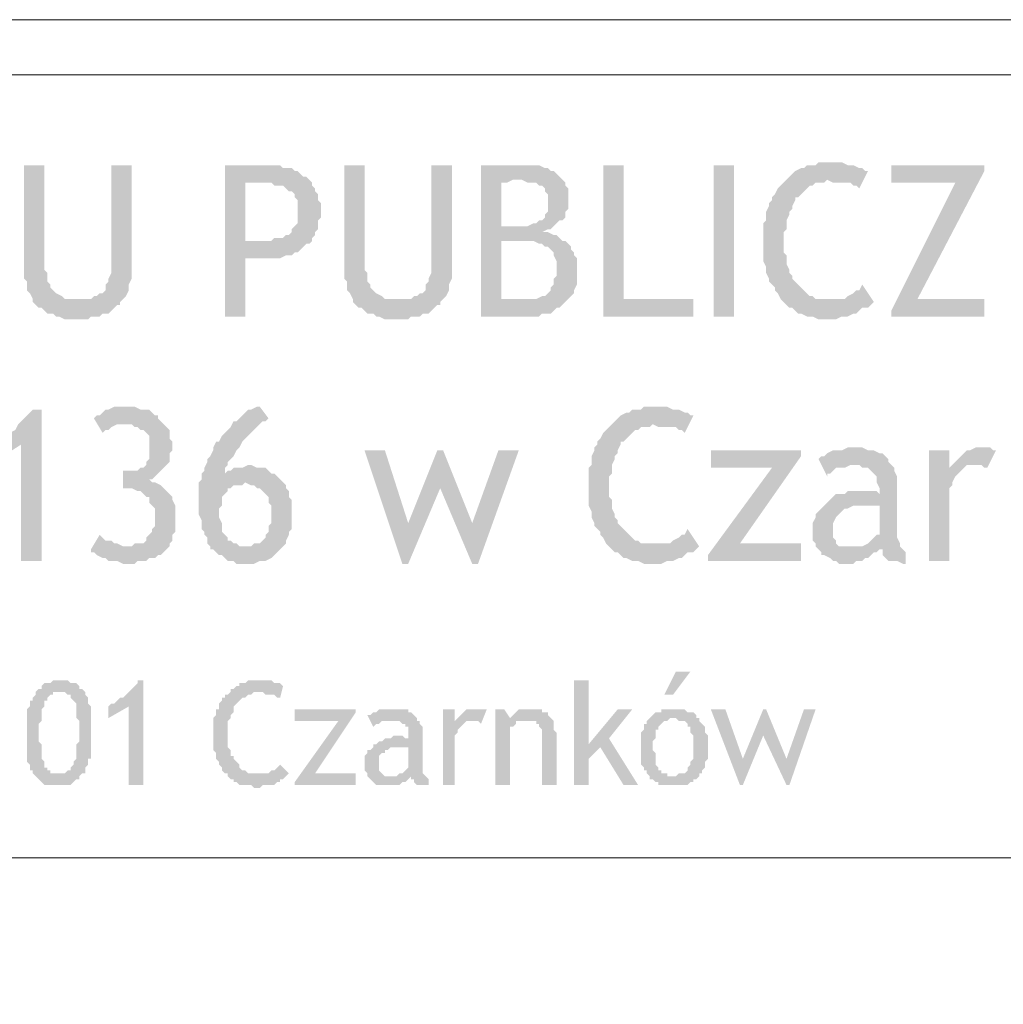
# Model space of a CAD drawing. Header units: millimetres. Extents: x -14047 to 49934, y -21523 to 14989.
# Tile 447 of 580: x 22888 to 23031, y 12182 to 12326. Entities that reach past the tile are written whole.
import ezdxf

# ---------------------------------------------------------------- set-up
doc = ezdxf.new("R2010")
doc.units = ezdxf.units.MM
doc.layers.add('C00-00-00', color=7, linetype='Continuous')

msp = doc.modelspace()

# ---------------------------------------------------------------- hatches: boundary and pattern name
at = {"layer": 'C00-00-00'}
h = msp.add_hatch(color=256, dxfattribs=at)
h.dxf.hatch_style = 2
h.paths.add_polyline_path([(22891.816, 12304.571), (22888.853, 12304.571), (22888.853, 12288.061), (22889.276, 12287.638), (22889.276, 12286.368), (22889.7, 12285.944), (22890.123, 12285.098), (22890.123, 12284.674), (22896.473, 12285.098), (22894.78, 12285.098), (22894.356, 12285.521), (22893.51, 12285.944), (22893.086, 12286.368), (22892.663, 12286.791), (22892.663, 12287.214), (22892.24, 12287.638), (22892.24, 12288.908), (22891.816, 12289.331)])
h = msp.add_hatch(color=256, dxfattribs=at)
h.dxf.hatch_style = 2
h.paths.add_polyline_path([(22904.516, 12304.571), (22901.553, 12304.571), (22901.553, 12288.908), (22901.13, 12288.061), (22901.13, 12287.638), (22900.706, 12287.214), (22900.706, 12286.368), (22900.283, 12285.944), (22899.86, 12285.944), (22899.436, 12285.521), (22899.013, 12285.521), (22898.59, 12285.098), (22896.473, 12285.098), (22890.123, 12284.674), (22890.546, 12284.251), (22890.97, 12283.828), (22891.393, 12283.828), (22891.816, 12283.404), (22892.24, 12282.981), (22893.086, 12282.981), (22893.51, 12282.558), (22893.933, 12282.558), (22894.78, 12282.134), (22898.166, 12282.134), (22898.59, 12282.558), (22899.86, 12282.558), (22900.283, 12282.981), (22901.13, 12282.981), (22901.553, 12283.404), (22901.976, 12283.828), (22902.4, 12284.251), (22902.823, 12284.251), (22902.823, 12284.674), (22903.246, 12285.098), (22903.67, 12285.521), (22904.093, 12286.368), (22904.093, 12287.214), (22904.516, 12288.061), (22904.516, 12289.331)])
h = msp.add_hatch(color=256, dxfattribs=at)
h.dxf.hatch_style = 2
h.paths.add_polyline_path([(22922.296, 12304.571), (22918.063, 12304.571), (22918.063, 12282.558), (22921.026, 12282.558), (22921.026, 12291.024), (22926.106, 12291.024), (22926.953, 12291.448), (22927.8, 12291.448), (22928.223, 12291.871), (22928.646, 12291.871), (22929.07, 12292.294), (22929.493, 12292.718), (22929.916, 12293.141), (22930.34, 12293.141), (22923.143, 12293.564), (22921.026, 12293.564), (22921.026, 12302.031), (22930.763, 12302.031), (22930.34, 12302.454), (22929.916, 12302.878), (22929.493, 12302.878), (22929.07, 12303.301), (22928.646, 12303.724), (22928.223, 12303.724), (22927.8, 12304.148), (22926.53, 12304.148), (22926.106, 12304.571), (22923.143, 12304.571)])
h = msp.add_hatch(color=256, dxfattribs=at)
h.dxf.hatch_style = 2
h.paths.add_polyline_path([(22938.383, 12304.571), (22935.42, 12304.571), (22935.42, 12288.061), (22935.843, 12287.638), (22935.843, 12286.368), (22936.266, 12285.944), (22936.69, 12285.098), (22936.69, 12284.674), (22943.04, 12285.098), (22941.346, 12285.098), (22940.923, 12285.521), (22940.076, 12285.944), (22939.653, 12286.368), (22939.23, 12286.791), (22939.23, 12287.214), (22938.806, 12287.638), (22938.806, 12288.908), (22938.383, 12289.331)])
h = msp.add_hatch(color=256, dxfattribs=at)
h.dxf.hatch_style = 2
h.paths.add_polyline_path([(22951.083, 12304.571), (22948.12, 12304.571), (22948.12, 12288.908), (22947.696, 12288.061), (22947.696, 12287.638), (22947.273, 12287.214), (22947.273, 12286.368), (22946.85, 12285.944), (22946.426, 12285.944), (22946.003, 12285.521), (22945.58, 12285.521), (22945.156, 12285.098), (22943.04, 12285.098), (22936.69, 12284.674), (22937.113, 12284.251), (22937.536, 12283.828), (22937.96, 12283.828), (22938.383, 12283.404), (22938.806, 12282.981), (22939.653, 12282.981), (22940.076, 12282.558), (22940.5, 12282.558), (22941.346, 12282.134), (22944.733, 12282.134), (22945.156, 12282.558), (22946.426, 12282.558), (22946.85, 12282.981), (22947.696, 12282.981), (22948.12, 12283.404), (22948.543, 12283.828), (22948.966, 12284.251), (22949.39, 12284.251), (22949.39, 12284.674), (22949.813, 12285.098), (22950.236, 12285.521), (22950.66, 12286.368), (22950.66, 12287.214), (22951.083, 12288.061), (22951.083, 12289.331)])
h = msp.add_hatch(color=256, dxfattribs=at)
h.dxf.hatch_style = 2
h.paths.add_polyline_path([(22961.243, 12304.571), (22955.316, 12304.571), (22955.316, 12282.558), (22963.783, 12282.558), (22964.206, 12282.981), (22965.476, 12282.981), (22965.9, 12283.404), (22966.323, 12283.828), (22966.746, 12283.828), (22967.17, 12284.251), (22967.593, 12284.674), (22960.82, 12285.098), (22958.28, 12285.098), (22958.28, 12293.564), (22967.17, 12293.564), (22966.746, 12293.988), (22966.323, 12294.411), (22965.9, 12294.411), (22965.053, 12294.834), (22964.206, 12294.834), (22965.053, 12295.258), (22965.476, 12295.258), (22965.9, 12295.681), (22958.28, 12295.681), (22958.28, 12302.031), (22959.126, 12302.031), (22959.973, 12302.454), (22967.17, 12302.454), (22966.746, 12302.878), (22966.323, 12303.301), (22965.9, 12303.724), (22965.476, 12303.724), (22965.053, 12304.148), (22964.63, 12304.148), (22963.783, 12304.571), (22962.09, 12304.571)])
h = msp.add_hatch(color=256, dxfattribs=at)
h.dxf.hatch_style = 2
h.paths.add_polyline_path([(22976.06, 12304.571), (22973.096, 12304.571), (22973.096, 12282.558), (22986.22, 12282.558), (22986.22, 12285.098), (22976.06, 12285.098)])
h = msp.add_hatch(color=256, dxfattribs=at)
h.dxf.hatch_style = 2
h.paths.add_polyline_path([(22989.183, 12304.571), (22989.183, 12282.558), (22992.146, 12282.558), (22992.146, 12304.571)])
h = msp.add_hatch(color=256, dxfattribs=at)
h.dxf.hatch_style = 2
h.paths.add_polyline_path([(23005.693, 12304.994), (23004.423, 12304.994), (23004, 12304.571), (23002.73, 12304.571), (23002.306, 12304.148), (23001.883, 12304.148), (23001.036, 12303.724), (23000.613, 12303.301), (23000.19, 12302.878), (22999.766, 12302.454), (23005.693, 12302.454), (23006.54, 12302.031), (23009.08, 12302.031), (23009.503, 12301.608), (23009.926, 12301.608), (23010.35, 12301.184), (23011.62, 12303.724), (23011.196, 12303.724), (23010.773, 12304.148), (23010.35, 12304.148), (23009.503, 12304.571), (23008.656, 12304.571), (23007.81, 12304.994), (23006.54, 12304.994)])
h = msp.add_hatch(color=256, dxfattribs=at)
h.dxf.hatch_style = 2
h.paths.add_polyline_path([(23028.553, 12304.571), (23015.006, 12304.571), (23015.006, 12302.031), (23024.32, 12302.031), (23015.006, 12283.404), (23015.006, 12282.558), (23028.553, 12282.558), (23028.553, 12285.098), (23018.816, 12285.098), (23028.553, 12303.724)])
h = msp.add_hatch(color=256, dxfattribs=at)
h.dxf.hatch_style = 2
h.paths.add_polyline_path([(22930.763, 12302.031), (22922.72, 12302.031), (22924.836, 12302.031), (22925.26, 12301.608), (22926.53, 12301.608), (22926.953, 12301.184), (22927.376, 12300.761), (22927.8, 12300.761), (22928.223, 12300.338), (22928.223, 12299.914), (22928.646, 12299.491), (22928.646, 12297.798), (22928.646, 12296.104), (22928.223, 12295.681), (22927.8, 12295.258), (22927.8, 12294.834), (22927.376, 12294.411), (22926.953, 12294.411), (22926.53, 12293.988), (22925.26, 12293.988), (22924.836, 12293.564), (22923.143, 12293.564), (22930.34, 12293.141), (22930.763, 12293.564), (22930.763, 12293.988), (22931.186, 12294.411), (22931.186, 12294.834), (22931.61, 12295.258), (22931.61, 12296.528), (22932.033, 12296.951), (22932.033, 12299.068), (22931.61, 12299.491), (22931.61, 12300.338), (22931.186, 12300.761), (22931.186, 12301.184), (22930.763, 12301.608)])
h = msp.add_hatch(color=256, dxfattribs=at)
h.dxf.hatch_style = 2
h.paths.add_polyline_path([(22967.17, 12302.454), (22961.243, 12302.454), (22962.09, 12302.031), (22963.36, 12302.031), (22963.783, 12301.608), (22964.206, 12301.608), (22964.63, 12301.184), (22964.63, 12300.761), (22965.053, 12300.338), (22965.053, 12299.068), (22965.053, 12297.798), (22964.63, 12297.374), (22964.63, 12296.951), (22964.206, 12296.528), (22963.783, 12296.528), (22963.36, 12296.104), (22962.936, 12296.104), (22962.09, 12295.681), (22960.82, 12295.681), (22965.9, 12295.681), (22966.323, 12296.104), (22966.746, 12296.528), (22967.17, 12296.528), (22967.593, 12296.951), (22967.593, 12297.798), (22968.016, 12298.221), (22968.016, 12301.184), (22967.593, 12301.608), (22967.593, 12302.031)])
h = msp.add_hatch(color=256, dxfattribs=at)
h.dxf.hatch_style = 2
h.paths.add_polyline_path([(22999.766, 12302.454), (22999.343, 12302.031), (22998.92, 12301.608), (22998.496, 12301.184), (22998.073, 12300.338), (22997.65, 12299.914), (22997.65, 12299.491), (22997.226, 12299.068), (22997.226, 12298.644), (22996.803, 12297.798), (22996.803, 12296.528), (22996.38, 12296.104), (22996.38, 12290.601), (22996.803, 12289.754), (22996.803, 12288.908), (22997.226, 12288.061), (22997.226, 12287.638), (22997.65, 12287.214), (22998.073, 12286.791), (22998.073, 12286.368), (22998.496, 12285.944), (22998.92, 12285.098), (22999.343, 12284.674), (23005.693, 12285.098), (23004, 12285.098), (23003.576, 12285.521), (23003.153, 12285.521), (23002.73, 12285.944), (23002.306, 12286.368), (23001.883, 12286.791), (23001.46, 12287.214), (23001.036, 12287.638), (23000.613, 12288.061), (23000.613, 12288.484), (23000.19, 12288.908), (23000.19, 12289.331), (22999.766, 12290.178), (22999.766, 12291.448), (22999.343, 12291.871), (22999.343, 12294.834), (22999.766, 12295.258), (22999.766, 12296.528), (23000.19, 12297.374), (23000.19, 12297.798), (23000.613, 12298.221), (23000.613, 12298.644), (23001.036, 12299.491), (23001.036, 12299.914), (23001.46, 12299.914), (23001.883, 12300.338), (23002.306, 12300.761), (23002.73, 12301.184), (23003.153, 12301.608), (23003.576, 12301.608), (23004, 12302.031), (23005.27, 12302.031), (23005.693, 12302.454)])
h = msp.add_hatch(color=256, dxfattribs=at)
h.dxf.hatch_style = 2
h.paths.add_polyline_path([(22967.17, 12293.564), (22960.82, 12293.564), (22962.936, 12293.564), (22963.783, 12293.141), (22964.206, 12293.141), (22964.63, 12292.718), (22965.053, 12292.718), (22965.476, 12292.294), (22965.9, 12291.871), (22965.9, 12291.448), (22966.323, 12290.601), (22966.323, 12289.331), (22966.323, 12288.484), (22965.9, 12288.061), (22965.9, 12287.214), (22965.476, 12286.791), (22965.476, 12286.368), (22965.053, 12285.944), (22964.63, 12285.521), (22964.206, 12285.521), (22963.36, 12285.098), (22960.82, 12285.098), (22967.593, 12284.674), (22968.016, 12285.098), (22968.44, 12285.521), (22968.863, 12285.944), (22968.863, 12286.368), (22969.286, 12287.214), (22969.286, 12291.024), (22968.863, 12291.448), (22968.863, 12291.871), (22968.44, 12292.294), (22968.44, 12292.718), (22968.016, 12293.141), (22967.593, 12293.564)])
h = msp.add_hatch(color=256, dxfattribs=at)
h.dxf.hatch_style = 2
h.paths.add_polyline_path([(22926.106, 12291.024), (22921.026, 12291.024), (22925.683, 12291.024)])
h = msp.add_hatch(color=256, dxfattribs=at)
h.dxf.hatch_style = 2
h.paths.add_polyline_path([(23010.773, 12287.214), (23010.35, 12286.368), (23009.926, 12286.368), (23009.503, 12285.944), (23008.656, 12285.521), (23008.233, 12285.098), (23005.693, 12285.098), (22999.343, 12284.674), (22999.766, 12284.251), (23000.19, 12283.828), (23000.613, 12283.828), (23001.036, 12283.404), (23001.46, 12282.981), (23001.883, 12282.981), (23002.73, 12282.558), (23003.576, 12282.558), (23004.423, 12282.134), (23006.963, 12282.134), (23007.81, 12282.558), (23008.656, 12282.558), (23009.503, 12282.981), (23009.926, 12282.981), (23010.35, 12283.404), (23010.773, 12283.828), (23011.62, 12283.828), (23012.043, 12284.251), (23012.466, 12284.674)])
h = msp.add_hatch(color=256, dxfattribs=at)
h.dxf.hatch_style = 2
h.paths.add_polyline_path([(22891.393, 12269.011), (22890.123, 12269.011), (22889.7, 12268.588), (22889.276, 12268.164), (22888.853, 12267.741), (22888.43, 12267.318), (22888.006, 12266.894), (22887.583, 12266.048), (22886.736, 12265.624), (22886.313, 12265.624), (22885.89, 12265.201), (22885.466, 12264.778), (22884.62, 12264.354), (22884.196, 12264.354), (22883.773, 12263.931), (22888.43, 12263.931), (22888.43, 12246.998), (22891.393, 12246.998)])
h = msp.add_hatch(color=256, dxfattribs=at)
h.dxf.hatch_style = 2
h.paths.add_polyline_path([(22903.67, 12269.434), (22901.976, 12269.434), (22901.13, 12269.011), (22900.706, 12269.011), (22900.283, 12268.588), (22899.86, 12268.164), (22899.436, 12268.164), (22899.013, 12267.741), (22900.283, 12265.624), (22900.706, 12266.048), (22901.13, 12266.048), (22901.553, 12266.471), (22902.4, 12266.894), (22909.173, 12266.894), (22908.75, 12267.318), (22908.326, 12267.741), (22908.326, 12268.164), (22907.903, 12268.164), (22907.48, 12268.588), (22907.056, 12269.011), (22905.786, 12269.011), (22904.94, 12269.434), (22904.516, 12269.434)])
h = msp.add_hatch(color=256, dxfattribs=at)
h.dxf.hatch_style = 2
h.paths.add_polyline_path([(22923.143, 12269.434), (22922.72, 12269.434), (22921.873, 12269.011), (22921.45, 12269.011), (22921.026, 12268.588), (22920.603, 12268.164), (22920.18, 12267.741), (22919.756, 12267.318), (22919.333, 12267.318), (22918.91, 12266.471), (22918.486, 12266.048), (22918.063, 12265.624), (22917.64, 12265.201), (22917.216, 12264.354), (22916.793, 12264.354), (22916.37, 12263.508), (22916.37, 12263.084), (22915.946, 12262.238), (22915.523, 12261.814), (22915.523, 12261.391), (22915.1, 12260.544), (22915.1, 12260.121), (22914.676, 12259.698), (22914.676, 12258.851), (22914.253, 12258.428), (22921.026, 12258.428), (22921.873, 12258.004), (22922.296, 12258.004), (22922.72, 12257.581), (22923.143, 12257.581), (22923.566, 12257.158), (22923.99, 12256.734), (22924.413, 12256.311), (22924.413, 12255.464), (22924.836, 12255.041), (22924.836, 12252.501), (22924.413, 12252.078), (22924.413, 12251.231), (22923.99, 12250.808), (22923.99, 12250.384), (22923.566, 12249.961), (22923.143, 12249.538), (22922.296, 12249.538), (22921.873, 12249.114), (22921.45, 12249.114), (22915.946, 12248.691), (22916.37, 12248.691), (22916.793, 12248.268), (22917.216, 12247.844), (22917.64, 12247.844), (22918.063, 12247.421), (22918.486, 12246.998), (22919.333, 12246.998), (22919.756, 12246.574), (22922.296, 12246.574), (22923.143, 12246.998), (22923.99, 12246.998), (22924.836, 12247.421), (22925.26, 12247.844), (22925.683, 12248.268), (22926.106, 12248.691), (22926.53, 12249.114), (22926.953, 12249.538), (22926.953, 12249.961), (22927.376, 12250.808), (22927.376, 12251.231), (22927.8, 12251.654), (22927.8, 12253.771), (22927.8, 12255.888), (22927.376, 12256.311), (22927.376, 12257.158), (22926.953, 12257.581), (22926.953, 12258.004), (22926.53, 12258.428), (22926.106, 12258.851), (22925.683, 12259.274), (22925.26, 12259.698), (22918.063, 12259.698), (22918.063, 12260.544), (22918.486, 12260.968), (22918.486, 12261.391), (22918.91, 12261.814), (22919.333, 12262.238), (22919.756, 12263.084), (22920.18, 12263.508), (22920.603, 12264.354), (22921.026, 12264.778), (22921.45, 12265.201), (22922.296, 12266.048), (22922.72, 12266.471), (22923.143, 12266.894), (22923.566, 12267.318), (22923.99, 12267.318), (22924.413, 12267.741)])
h = msp.add_hatch(color=256, dxfattribs=at)
h.dxf.hatch_style = 2
h.paths.add_polyline_path([(22980.293, 12269.434), (22979.023, 12269.434), (22978.6, 12269.011), (22977.33, 12269.011), (22976.906, 12268.588), (22976.483, 12268.588), (22975.636, 12268.164), (22975.213, 12267.741), (22974.79, 12267.318), (22974.366, 12266.894), (22980.293, 12266.894), (22981.14, 12266.471), (22983.68, 12266.471), (22984.103, 12266.048), (22984.526, 12266.048), (22984.95, 12265.624), (22986.22, 12268.164), (22985.796, 12268.164), (22985.373, 12268.588), (22984.95, 12268.588), (22984.103, 12269.011), (22983.256, 12269.011), (22982.41, 12269.434), (22981.14, 12269.434)])
h = msp.add_hatch(color=256, dxfattribs=at)
h.dxf.hatch_style = 2
h.paths.add_polyline_path([(22909.173, 12266.894), (22903.67, 12266.894), (22904.516, 12266.894), (22904.94, 12266.471), (22905.363, 12266.471), (22905.786, 12266.048), (22906.21, 12266.048), (22906.633, 12265.624), (22907.056, 12265.201), (22907.056, 12261.814), (22906.633, 12261.391), (22906.633, 12260.968), (22906.21, 12260.544), (22905.786, 12260.544), (22905.363, 12260.121), (22903.246, 12260.121), (22903.246, 12257.581), (22904.516, 12257.581), (22905.363, 12257.158), (22905.786, 12257.158), (22906.21, 12256.734), (22906.633, 12256.311), (22907.056, 12256.311), (22907.056, 12255.464), (22907.48, 12255.041), (22907.903, 12254.618), (22907.903, 12253.348), (22907.903, 12252.078), (22907.48, 12251.654), (22907.48, 12251.231), (22907.056, 12250.808), (22906.633, 12250.384), (22906.633, 12249.961), (22906.21, 12249.538), (22904.94, 12249.538), (22904.516, 12249.114), (22903.67, 12249.114), (22910.02, 12249.114), (22910.02, 12249.538), (22910.443, 12249.961), (22910.443, 12250.808), (22910.866, 12251.231), (22910.866, 12255.041), (22910.443, 12255.888), (22910.443, 12256.311), (22910.02, 12256.734), (22909.596, 12257.158), (22909.173, 12257.581), (22908.75, 12258.004), (22907.903, 12258.428), (22907.48, 12258.428), (22907.056, 12258.851), (22907.48, 12258.851), (22907.903, 12259.274), (22908.326, 12259.698), (22908.75, 12260.121), (22909.173, 12260.544), (22909.596, 12260.968), (22910.02, 12261.391), (22910.02, 12262.661), (22910.443, 12263.084), (22910.443, 12264.354), (22910.02, 12264.778), (22910.02, 12266.048), (22909.596, 12266.471)])
h = msp.add_hatch(color=256, dxfattribs=at)
h.dxf.hatch_style = 2
h.paths.add_polyline_path([(22974.366, 12266.894), (22973.943, 12266.471), (22973.52, 12266.048), (22973.096, 12265.624), (22972.673, 12264.778), (22972.25, 12264.354), (22972.25, 12263.931), (22971.826, 12263.508), (22971.826, 12263.084), (22971.403, 12262.238), (22971.403, 12260.968), (22970.98, 12260.544), (22970.98, 12255.041), (22971.403, 12254.194), (22971.403, 12253.348), (22971.826, 12252.501), (22971.826, 12252.078), (22972.25, 12251.654), (22972.673, 12251.231), (22972.673, 12250.808), (22973.096, 12250.384), (22973.52, 12249.538), (22973.943, 12249.114), (22980.293, 12249.538), (22978.6, 12249.538), (22978.176, 12249.961), (22977.753, 12249.961), (22977.33, 12250.384), (22976.906, 12250.808), (22976.483, 12251.231), (22976.06, 12251.654), (22975.636, 12252.078), (22975.213, 12252.501), (22975.213, 12252.924), (22974.79, 12253.348), (22974.79, 12253.771), (22974.366, 12254.618), (22974.366, 12255.888), (22973.943, 12256.311), (22973.943, 12259.274), (22974.366, 12259.698), (22974.366, 12260.968), (22974.79, 12261.814), (22974.79, 12262.238), (22975.213, 12262.661), (22975.213, 12263.084), (22975.636, 12263.931), (22975.636, 12264.354), (22976.06, 12264.354), (22976.483, 12264.778), (22976.906, 12265.201), (22977.33, 12265.624), (22977.753, 12266.048), (22978.176, 12266.048), (22978.6, 12266.471), (22979.87, 12266.471), (22980.293, 12266.894)])
h = msp.add_hatch(color=256, dxfattribs=at)
h.dxf.hatch_style = 2
h.paths.add_polyline_path([(22883.773, 12263.931), (22883.773, 12260.968), (22888.43, 12263.931)])
h = msp.add_hatch(color=256, dxfattribs=at)
h.dxf.hatch_style = 2
h.paths.add_polyline_path([(22941.346, 12263.084), (22938.383, 12263.084), (22943.886, 12246.574), (22944.733, 12252.501)])
h = msp.add_hatch(color=256, dxfattribs=at)
h.dxf.hatch_style = 2
h.paths.add_polyline_path([(22949.813, 12263.084), (22948.966, 12263.084), (22944.733, 12252.501), (22943.886, 12246.574), (22944.733, 12246.574), (22949.39, 12257.581)])
h = msp.add_hatch(color=256, dxfattribs=at)
h.dxf.hatch_style = 2
h.paths.add_polyline_path([(22949.813, 12263.084), (22949.39, 12257.581), (22954.046, 12246.574), (22954.046, 12252.501)])
h = msp.add_hatch(color=256, dxfattribs=at)
h.dxf.hatch_style = 2
h.paths.add_polyline_path([(22960.82, 12263.084), (22957.856, 12263.084), (22954.046, 12252.501), (22954.046, 12246.574), (22954.893, 12246.574)])
h = msp.add_hatch(color=256, dxfattribs=at)
h.dxf.hatch_style = 2
h.paths.add_polyline_path([(23001.883, 12263.084), (22988.76, 12263.084), (22988.76, 12260.544), (22997.65, 12260.544), (22988.336, 12247.844), (22988.336, 12246.998), (23001.883, 12246.998), (23001.883, 12249.538), (22992.993, 12249.538), (23001.883, 12262.238)])
h = msp.add_hatch(color=256, dxfattribs=at)
h.dxf.hatch_style = 2
h.paths.add_polyline_path([(23009.503, 12263.508), (23008.656, 12263.508), (23007.81, 12263.084), (23006.54, 12263.084), (23005.693, 12262.661), (23005.27, 12262.238), (23004.846, 12262.238), (23004.423, 12261.814), (23005.693, 12259.274), (23005.693, 12259.698), (23006.116, 12259.698), (23006.54, 12260.121), (23006.963, 12260.544), (23008.233, 12260.544), (23009.08, 12260.968), (23015.006, 12260.968), (23014.583, 12261.391), (23014.583, 12261.814), (23014.16, 12262.238), (23013.736, 12262.661), (23013.313, 12262.661), (23012.466, 12263.084), (23011.62, 12263.084), (23010.773, 12263.508), (23009.926, 12263.508)])
h = msp.add_hatch(color=256, dxfattribs=at)
h.dxf.hatch_style = 2
h.paths.add_polyline_path([(23023.473, 12263.084), (23020.51, 12263.084), (23020.51, 12246.998), (23023.473, 12246.998), (23023.473, 12257.581), (23023.896, 12258.004), (23023.896, 12258.428), (23024.32, 12259.274), (23024.743, 12259.698), (23025.166, 12260.121), (23025.59, 12260.544), (23023.473, 12260.544)])
h = msp.add_hatch(color=256, dxfattribs=at)
h.dxf.hatch_style = 2
h.paths.add_polyline_path([(23028.13, 12263.508), (23027.283, 12263.508), (23026.436, 12263.084), (23026.013, 12263.084), (23025.59, 12262.661), (23025.166, 12262.238), (23024.743, 12261.814), (23024.32, 12261.391), (23023.896, 12260.968), (23028.13, 12260.968), (23028.553, 12260.544), (23028.976, 12260.544), (23030.246, 12263.084), (23029.823, 12263.084), (23029.4, 12263.508), (23028.553, 12263.508)])
h = msp.add_hatch(color=256, dxfattribs=at)
h.dxf.hatch_style = 2
h.paths.add_polyline_path([(22921.45, 12260.968), (22920.603, 12260.544), (22919.333, 12260.544), (22918.91, 12260.121), (22918.486, 12260.121), (22918.063, 12259.698), (22925.26, 12259.698), (22924.836, 12259.698), (22924.413, 12260.121), (22923.99, 12260.544), (22922.72, 12260.544), (22921.873, 12260.968)])
h = msp.add_hatch(color=256, dxfattribs=at)
h.dxf.hatch_style = 2
h.paths.add_polyline_path([(23015.006, 12260.968), (23009.503, 12260.968), (23010.35, 12260.968), (23010.773, 12260.544), (23011.62, 12260.544), (23012.043, 12260.121), (23012.466, 12259.698), (23012.89, 12259.274), (23012.89, 12258.428), (23013.313, 12257.581), (23013.313, 12256.734), (23015.853, 12256.734), (23015.853, 12259.274), (23015.43, 12260.121), (23015.43, 12260.544)])
h = msp.add_hatch(color=256, dxfattribs=at)
h.dxf.hatch_style = 2
h.paths.add_polyline_path([(23023.896, 12260.968), (23023.473, 12260.544), (23025.59, 12260.544), (23026.013, 12260.968), (23027.283, 12260.968)])
h = msp.add_hatch(color=256, dxfattribs=at)
h.dxf.hatch_style = 2
h.paths.add_polyline_path([(22914.253, 12258.428), (22914.253, 12253.771), (22914.676, 12252.924), (22914.676, 12251.654), (22915.1, 12251.231), (22915.1, 12250.808), (22915.523, 12250.384), (22915.523, 12249.538), (22915.946, 12249.114), (22915.946, 12248.691), (22921.45, 12249.114), (22920.18, 12249.114), (22919.756, 12249.538), (22919.333, 12249.538), (22918.91, 12249.961), (22918.486, 12249.961), (22918.486, 12250.384), (22918.063, 12250.808), (22917.64, 12251.231), (22917.64, 12252.501), (22917.216, 12253.348), (22917.216, 12254.618), (22917.64, 12255.041), (22917.64, 12256.311), (22918.063, 12256.734), (22918.486, 12257.158), (22918.486, 12257.581), (22918.91, 12257.581), (22919.333, 12258.004), (22920.603, 12258.004), (22921.026, 12258.428)])
h = msp.add_hatch(color=256, dxfattribs=at)
h.dxf.hatch_style = 2
h.paths.add_polyline_path([(23011.196, 12257.158), (23008.656, 12257.158), (23008.233, 12256.734), (23006.963, 12256.734), (23006.54, 12256.311), (23006.116, 12255.888), (23005.693, 12255.464), (23011.196, 12255.041), (23013.313, 12255.041), (23013.313, 12250.808), (23012.89, 12250.808), (23012.466, 12250.384), (23012.043, 12249.961), (23011.62, 12249.538), (23010.773, 12249.114), (23009.503, 12249.114), (23013.313, 12248.691), (23013.736, 12248.691), (23013.736, 12247.844), (23014.16, 12247.421), (23014.583, 12246.998), (23015.853, 12246.998), (23016.7, 12246.574), (23017.123, 12246.574), (23017.123, 12248.268), (23016.7, 12248.691), (23016.276, 12249.114), (23016.276, 12249.538), (23015.853, 12250.384), (23015.853, 12256.734), (23013.313, 12256.734), (23012.89, 12257.158), (23011.62, 12257.158)])
h = msp.add_hatch(color=256, dxfattribs=at)
h.dxf.hatch_style = 2
h.paths.add_polyline_path([(23005.693, 12255.464), (23005.27, 12255.041), (23004.846, 12254.618), (23004.423, 12254.194), (23004, 12253.771), (23004, 12253.348), (23003.576, 12252.501), (23003.576, 12249.961), (23004, 12249.538), (23004, 12249.114), (23004.423, 12248.691), (23004.846, 12248.268), (23004.846, 12247.844), (23005.27, 12247.844), (23006.116, 12247.421), (23006.54, 12246.998), (23006.963, 12246.998), (23007.386, 12246.574), (23009.503, 12246.574), (23009.926, 12246.998), (23010.773, 12246.998), (23011.196, 12247.421), (23011.62, 12247.421), (23012.043, 12247.844), (23012.466, 12248.268), (23012.89, 12248.268), (23013.313, 12248.691), (23009.503, 12249.114), (23007.386, 12249.114), (23006.963, 12249.538), (23006.963, 12249.961), (23006.54, 12250.384), (23006.54, 12251.654), (23006.54, 12252.501), (23006.963, 12253.348), (23007.386, 12253.771), (23007.81, 12254.194), (23008.233, 12254.618), (23008.656, 12254.618), (23009.503, 12255.041), (23011.196, 12255.041)])
h = msp.add_hatch(color=256, dxfattribs=at)
h.dxf.hatch_style = 2
h.paths.add_polyline_path([(22985.373, 12251.654), (22984.95, 12250.808), (22984.526, 12250.808), (22984.103, 12250.384), (22983.256, 12249.961), (22982.833, 12249.538), (22980.293, 12249.538), (22973.943, 12249.114), (22974.366, 12248.691), (22974.79, 12248.268), (22975.213, 12248.268), (22975.636, 12247.844), (22976.06, 12247.421), (22976.483, 12247.421), (22977.33, 12246.998), (22978.176, 12246.998), (22979.023, 12246.574), (22981.563, 12246.574), (22982.41, 12246.998), (22983.256, 12246.998), (22984.103, 12247.421), (22984.526, 12247.421), (22984.95, 12247.844), (22985.373, 12248.268), (22986.22, 12248.268), (22986.643, 12248.691), (22987.066, 12249.114)])
h = msp.add_hatch(color=256, dxfattribs=at)
h.dxf.hatch_style = 2
h.paths.add_polyline_path([(22899.86, 12250.808), (22898.59, 12248.691), (22898.59, 12248.268), (22899.013, 12248.268), (22899.436, 12247.844), (22900.283, 12247.421), (22900.706, 12247.421), (22901.13, 12246.998), (22902.4, 12246.998), (22903.246, 12246.574), (22904.94, 12246.574), (22905.363, 12246.998), (22906.633, 12246.998), (22907.056, 12247.421), (22907.903, 12247.421), (22908.326, 12247.844), (22908.75, 12247.844), (22909.173, 12248.268), (22909.596, 12248.691), (22910.02, 12249.114), (22903.246, 12249.114), (22902.4, 12249.538), (22901.976, 12249.538), (22901.553, 12249.961), (22900.706, 12249.961), (22900.283, 12250.384)])
h = msp.add_hatch(color=256, dxfattribs=at)
h.dxf.hatch_style = 2
h.paths.add_polyline_path([(22985.796, 12230.911), (22983.68, 12230.911), (22981.986, 12227.524), (22983.256, 12227.524)])
h = msp.add_hatch(color=256, dxfattribs=at)
h.dxf.hatch_style = 2
h.paths.add_polyline_path([(22893.933, 12229.641), (22893.086, 12229.641), (22892.663, 12229.218), (22891.816, 12229.218), (22891.393, 12228.794), (22891.393, 12228.371), (22890.97, 12228.371), (22890.546, 12227.948), (22890.546, 12227.524), (22890.123, 12227.101), (22890.123, 12226.678), (22889.7, 12226.678), (22889.7, 12225.831), (22889.276, 12225.408), (22889.276, 12222.444), (22889.276, 12217.788), (22889.7, 12217.364), (22889.7, 12216.518), (22890.123, 12216.518), (22890.123, 12216.094), (22890.546, 12215.671), (22890.97, 12215.248), (22891.393, 12214.824), (22891.816, 12214.401), (22895.626, 12214.401), (22896.05, 12214.824), (22896.473, 12215.248), (22896.896, 12215.248), (22896.896, 12215.671), (22897.32, 12216.094), (22892.663, 12216.094), (22892.663, 12216.518), (22892.24, 12216.518), (22892.24, 12216.941), (22891.816, 12216.941), (22891.816, 12217.788), (22891.393, 12218.211), (22891.393, 12220.328), (22890.97, 12220.751), (22890.97, 12223.291), (22891.393, 12223.714), (22891.393, 12225.408), (22891.816, 12225.831), (22891.816, 12226.678), (22892.24, 12226.678), (22892.24, 12227.101), (22892.663, 12227.524), (22893.086, 12227.524), (22893.086, 12227.948), (22897.743, 12227.948), (22897.32, 12228.371), (22896.896, 12228.371), (22896.896, 12228.794), (22896.473, 12229.218), (22895.626, 12229.218), (22895.203, 12229.641), (22894.356, 12229.641)])
h = msp.add_hatch(color=256, dxfattribs=at)
h.dxf.hatch_style = 2
h.paths.add_polyline_path([(22906.21, 12229.641), (22905.363, 12229.641), (22905.363, 12229.218), (22904.94, 12228.794), (22904.516, 12228.371), (22904.093, 12227.948), (22903.67, 12227.524), (22903.246, 12227.101), (22902.823, 12227.101), (22902.4, 12226.678), (22901.976, 12226.254), (22901.553, 12226.254), (22901.13, 12225.831), (22904.093, 12225.831), (22904.093, 12214.401), (22906.21, 12214.401)])
h = msp.add_hatch(color=256, dxfattribs=at)
h.dxf.hatch_style = 2
h.paths.add_polyline_path([(22922.72, 12229.641), (22921.45, 12229.641), (22921.026, 12229.218), (22920.18, 12229.218), (22920.18, 12228.794), (22919.756, 12228.794), (22919.333, 12228.371), (22918.91, 12228.371), (22918.91, 12227.948), (22923.566, 12227.948), (22923.99, 12227.524), (22925.26, 12227.524), (22925.683, 12227.101), (22926.106, 12227.101), (22926.53, 12228.794), (22926.106, 12229.218), (22925.26, 12229.218), (22924.836, 12229.641), (22923.143, 12229.641)])
h = msp.add_hatch(color=256, dxfattribs=at)
h.dxf.hatch_style = 2
h.paths.add_polyline_path([(22970.98, 12229.641), (22968.863, 12229.641), (22968.863, 12214.401), (22970.98, 12214.401), (22970.98, 12218.211), (22972.673, 12219.904), (22970.98, 12220.328)])
h = msp.add_hatch(color=256, dxfattribs=at)
h.dxf.hatch_style = 2
h.paths.add_polyline_path([(22897.743, 12227.948), (22893.933, 12227.948), (22894.78, 12227.948), (22895.203, 12227.524), (22895.626, 12227.524), (22895.626, 12227.101), (22896.05, 12226.678), (22896.473, 12226.254), (22896.473, 12225.408), (22896.473, 12224.138), (22896.896, 12223.714), (22896.896, 12220.751), (22896.473, 12220.328), (22896.473, 12219.058), (22896.473, 12218.211), (22896.05, 12217.788), (22896.05, 12217.364), (22895.626, 12216.941), (22895.626, 12216.518), (22895.203, 12216.518), (22894.78, 12216.094), (22893.933, 12216.094), (22897.743, 12216.094), (22897.743, 12216.518), (22897.743, 12216.941), (22898.166, 12217.364), (22898.166, 12218.211), (22898.59, 12218.211), (22898.59, 12225.831), (22898.166, 12226.254), (22898.166, 12226.678), (22898.166, 12227.101), (22897.743, 12227.524)])
h = msp.add_hatch(color=256, dxfattribs=at)
h.dxf.hatch_style = 2
h.paths.add_polyline_path([(22918.91, 12227.948), (22918.486, 12227.524), (22918.063, 12227.524), (22918.063, 12227.101), (22917.64, 12227.101), (22917.64, 12226.678), (22917.216, 12226.254), (22917.216, 12225.408), (22916.793, 12225.408), (22916.793, 12224.561), (22916.37, 12224.138), (22916.37, 12219.481), (22916.793, 12219.058), (22916.793, 12218.211), (22917.216, 12217.788), (22917.216, 12217.364), (22917.64, 12216.941), (22917.64, 12216.518), (22918.063, 12216.094), (22922.72, 12216.094), (22921.45, 12216.094), (22921.026, 12216.518), (22920.603, 12216.518), (22920.18, 12216.941), (22920.18, 12217.364), (22919.756, 12217.788), (22919.333, 12218.211), (22919.333, 12218.634), (22918.91, 12218.634), (22918.91, 12219.481), (22918.486, 12219.904), (22918.486, 12221.598), (22918.486, 12223.714), (22918.91, 12224.138), (22918.91, 12224.561), (22919.333, 12224.984), (22919.333, 12225.831), (22919.756, 12226.254), (22920.18, 12226.678), (22920.603, 12227.101), (22921.026, 12227.101), (22921.45, 12227.524), (22921.873, 12227.524), (22922.296, 12227.948), (22922.72, 12227.948)])
h = msp.add_hatch(color=256, dxfattribs=at)
h.dxf.hatch_style = 2
h.paths.add_polyline_path([(22901.13, 12225.831), (22901.13, 12224.138), (22904.093, 12225.831)])
h = msp.add_hatch(color=256, dxfattribs=at)
h.dxf.hatch_style = 2
h.paths.add_polyline_path([(22937.113, 12225.408), (22928.223, 12225.408), (22928.223, 12223.714), (22934.573, 12223.714), (22928.223, 12214.824), (22928.223, 12214.401), (22937.113, 12214.401), (22937.113, 12216.094), (22931.186, 12216.094), (22937.113, 12224.984)])
h = msp.add_hatch(color=256, dxfattribs=at)
h.dxf.hatch_style = 2
h.paths.add_polyline_path([(22942.193, 12225.408), (22940.5, 12225.408), (22940.076, 12224.984), (22939.653, 12224.984), (22939.23, 12224.561), (22938.806, 12224.561), (22939.653, 12222.868), (22940.076, 12223.291), (22940.5, 12223.291), (22940.923, 12223.714), (22946.003, 12223.714), (22946.003, 12224.138), (22945.58, 12224.561), (22945.156, 12224.984), (22944.733, 12224.984), (22944.733, 12225.408), (22942.616, 12225.408)])
h = msp.add_hatch(color=256, dxfattribs=at)
h.dxf.hatch_style = 2
h.paths.add_polyline_path([(22951.506, 12225.408), (22949.813, 12225.408), (22949.813, 12214.401), (22951.506, 12214.401), (22951.506, 12221.598), (22951.93, 12222.021), (22951.93, 12222.444), (22952.353, 12222.868), (22952.776, 12223.291), (22953.2, 12223.714), (22951.506, 12223.714)])
h = msp.add_hatch(color=256, dxfattribs=at)
h.dxf.hatch_style = 2
h.paths.add_polyline_path([(22954.893, 12225.408), (22953.2, 12225.408), (22952.776, 12224.984), (22952.353, 12224.561), (22951.93, 12224.138), (22954.046, 12223.714), (22954.893, 12223.714), (22955.316, 12223.291), (22956.163, 12225.408)])
h = msp.add_hatch(color=256, dxfattribs=at)
h.dxf.hatch_style = 2
h.paths.add_polyline_path([(22958.703, 12225.408), (22957.433, 12225.408), (22957.433, 12214.401), (22959.55, 12214.401), (22959.55, 12222.868), (22959.973, 12222.868), (22960.396, 12223.291), (22960.396, 12223.714), (22962.09, 12223.714), (22959.55, 12224.138)])
h = msp.add_hatch(color=256, dxfattribs=at)
h.dxf.hatch_style = 2
h.paths.add_polyline_path([(22962.513, 12225.408), (22960.82, 12225.408), (22960.396, 12224.984), (22959.973, 12224.561), (22959.55, 12224.138), (22962.09, 12223.714), (22963.36, 12223.714), (22963.36, 12223.291), (22963.783, 12223.291), (22963.783, 12222.868), (22964.206, 12222.444), (22964.206, 12214.401), (22966.323, 12214.401), (22966.323, 12221.174), (22966.323, 12222.021), (22965.9, 12222.444), (22965.9, 12223.714), (22965.476, 12224.138), (22965.053, 12224.561), (22965.053, 12224.984), (22964.206, 12224.984), (22964.206, 12225.408), (22962.936, 12225.408)])
h = msp.add_hatch(color=256, dxfattribs=at)
h.dxf.hatch_style = 2
h.paths.add_polyline_path([(22977.33, 12225.408), (22975.213, 12225.408), (22970.98, 12220.328), (22972.673, 12219.904), (22976.06, 12214.401), (22978.176, 12214.401), (22973.943, 12221.174)])
h = msp.add_hatch(color=256, dxfattribs=at)
h.dxf.hatch_style = 2
h.paths.add_polyline_path([(22983.256, 12225.408), (22981.563, 12225.408), (22981.563, 12224.984), (22980.716, 12224.984), (22980.293, 12224.561), (22979.87, 12224.138), (22983.68, 12224.138), (22984.103, 12223.714), (22984.95, 12223.714), (22985.373, 12223.291), (22985.373, 12222.868), (22985.796, 12222.868), (22985.796, 12222.021), (22986.22, 12221.598), (22986.22, 12218.211), (22985.796, 12217.788), (22985.796, 12217.364), (22985.373, 12216.941), (22985.373, 12216.518), (22984.95, 12216.094), (22984.103, 12216.094), (22983.68, 12215.671), (22979.87, 12215.671), (22979.87, 12215.248), (22980.293, 12215.248), (22980.716, 12214.824), (22981.14, 12214.824), (22981.14, 12214.401), (22985.373, 12214.401), (22985.796, 12214.824), (22986.22, 12214.824), (22986.22, 12215.248), (22986.643, 12215.248), (22987.066, 12215.671), (22987.066, 12216.094), (22987.49, 12216.094), (22987.49, 12216.518), (22987.913, 12216.941), (22987.913, 12217.788), (22988.336, 12218.211), (22988.336, 12221.598), (22987.913, 12222.021), (22987.913, 12222.868), (22987.49, 12223.291), (22987.066, 12223.714), (22987.066, 12224.138), (22986.643, 12224.138), (22986.643, 12224.561), (22986.22, 12224.984), (22985.373, 12224.984), (22984.95, 12225.408), (22983.68, 12225.408)])
h = msp.add_hatch(color=256, dxfattribs=at)
h.dxf.hatch_style = 2
h.paths.add_polyline_path([(22990.876, 12225.408), (22988.76, 12225.408), (22992.993, 12214.401), (22993.416, 12218.211)])
h = msp.add_hatch(color=256, dxfattribs=at)
h.dxf.hatch_style = 2
h.paths.add_polyline_path([(22996.803, 12225.408), (22996.38, 12225.408), (22993.416, 12218.211), (22992.993, 12214.401), (22993.416, 12214.401), (22996.38, 12221.598)])
h = msp.add_hatch(color=256, dxfattribs=at)
h.dxf.hatch_style = 2
h.paths.add_polyline_path([(22996.803, 12225.408), (22996.38, 12221.598), (22999.766, 12214.401), (22999.766, 12218.211)])
h = msp.add_hatch(color=256, dxfattribs=at)
h.dxf.hatch_style = 2
h.paths.add_polyline_path([(23004, 12225.408), (23002.306, 12225.408), (22999.766, 12218.211), (22999.766, 12214.401), (23000.19, 12214.401)])
h = msp.add_hatch(color=256, dxfattribs=at)
h.dxf.hatch_style = 2
h.paths.add_polyline_path([(22946.003, 12223.714), (22942.616, 12223.714), (22943.463, 12223.714), (22943.886, 12223.291), (22944.31, 12223.291), (22944.31, 12222.868), (22944.733, 12222.868), (22944.733, 12221.174), (22946.85, 12221.174), (22946.85, 12222.868), (22946.426, 12223.291), (22946.426, 12223.714)])
h = msp.add_hatch(color=256, dxfattribs=at)
h.dxf.hatch_style = 2
h.paths.add_polyline_path([(22951.93, 12224.138), (22951.506, 12223.714), (22954.046, 12223.714)])
h = msp.add_hatch(color=256, dxfattribs=at)
h.dxf.hatch_style = 2
h.paths.add_polyline_path([(22979.87, 12224.138), (22979.446, 12223.714), (22979.446, 12223.291), (22979.023, 12223.291), (22979.023, 12222.444), (22978.6, 12222.021), (22978.6, 12217.364), (22979.023, 12216.941), (22979.023, 12216.518), (22979.446, 12216.518), (22979.446, 12216.094), (22979.87, 12215.671), (22983.256, 12215.671), (22982.41, 12215.671), (22982.41, 12216.094), (22981.563, 12216.094), (22981.563, 12216.518), (22981.14, 12216.518), (22981.14, 12216.941), (22980.716, 12217.364), (22980.716, 12219.058), (22980.293, 12219.481), (22980.293, 12220.751), (22980.716, 12221.174), (22980.716, 12222.444), (22981.14, 12222.444), (22981.14, 12222.868), (22981.563, 12223.291), (22981.986, 12223.714), (22982.41, 12223.714), (22982.833, 12224.138), (22983.256, 12224.138)])
h = msp.add_hatch(color=256, dxfattribs=at)
h.dxf.hatch_style = 2
h.paths.add_polyline_path([(22943.463, 12221.598), (22942.616, 12221.598), (22942.193, 12221.174), (22941.346, 12221.174), (22940.923, 12220.751), (22940.5, 12220.751), (22940.076, 12220.328), (22939.653, 12220.328), (22943.463, 12219.904), (22944.733, 12219.904), (22944.733, 12216.941), (22944.31, 12216.518), (22943.886, 12216.094), (22943.463, 12216.094), (22943.04, 12215.671), (22942.193, 12215.671), (22945.156, 12215.671), (22945.156, 12215.248), (22945.58, 12215.248), (22945.58, 12214.824), (22946.003, 12214.401), (22947.696, 12214.401), (22947.696, 12215.248), (22947.273, 12215.671), (22946.85, 12216.094), (22946.85, 12221.174), (22944.31, 12221.174), (22943.886, 12221.598)])
h = msp.add_hatch(color=256, dxfattribs=at)
h.dxf.hatch_style = 2
h.paths.add_polyline_path([(22939.653, 12220.328), (22939.653, 12219.904), (22939.23, 12219.481), (22938.806, 12219.481), (22938.806, 12219.058), (22938.383, 12218.634), (22938.383, 12217.364), (22938.383, 12216.518), (22938.806, 12216.094), (22938.806, 12215.671), (22939.23, 12215.248), (22939.653, 12214.824), (22940.076, 12214.401), (22943.463, 12214.401), (22943.886, 12214.824), (22944.31, 12214.824), (22944.733, 12215.248), (22945.156, 12215.671), (22941.346, 12215.671), (22940.923, 12216.094), (22940.5, 12216.518), (22940.5, 12217.364), (22940.5, 12218.634), (22940.923, 12219.058), (22941.346, 12219.058), (22941.346, 12219.481), (22941.77, 12219.481), (22942.193, 12219.904), (22943.463, 12219.904)])
h = msp.add_hatch(color=256, dxfattribs=at)
h.dxf.hatch_style = 2
h.paths.add_polyline_path([(22926.106, 12217.364), (22925.683, 12216.941), (22925.26, 12216.518), (22924.836, 12216.518), (22924.413, 12216.094), (22918.486, 12216.094), (22918.486, 12215.671), (22918.91, 12215.248), (22919.333, 12215.248), (22919.333, 12214.824), (22919.756, 12214.824), (22920.18, 12214.401), (22921.873, 12214.401), (22922.296, 12213.978), (22923.143, 12213.978), (22923.566, 12214.401), (22925.26, 12214.401), (22925.683, 12214.824), (22926.106, 12214.824), (22926.106, 12215.248), (22926.53, 12215.248), (22926.953, 12215.671), (22927.376, 12216.094)])

# ---------------------------------------------------------------- linework, layer by layer
at = {"layer": 'C00-00-00', "lineweight": 0}
for points in [[(22403.29, 11552.308), (23296.1, 11552.308), (23296.1, 12325.738), (22403.29, 12325.738), (22403.29, 11552.308), (22403.29, 12264.778)], [(22410.91, 12317.694), (23288.48, 12317.694)], [(22410.91, 12203.818), (23288.48, 12203.818)]]:
    msp.add_lwpolyline(points, dxfattribs=at)

doc.saveas('drawing.dxf')
